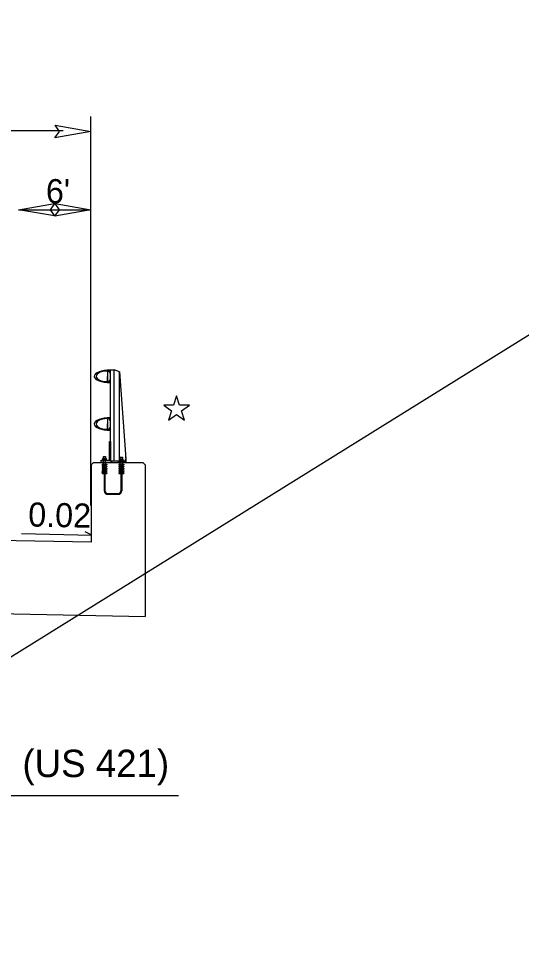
# Model space of a CAD drawing. Extents: x 573813 to 575363, y -54752 to -53123.
# Drawn here: x 574045.5 to 574087.2, y -54636.2 to -54558.9 of the extents above; entities that cross this region are included whole.
import ezdxf

# ---------------------------------------------------------------- set-up
doc = ezdxf.new("R2010")
doc.units = 0
for name, color, linetype in [('Old_Level_1', 7, 'Continuous'), ('Old_Level_11', 7, 'Continuous'), ('Prop RDY Traffic Signal CELL', 7, 'Continuous'), ('Typical Bridge Rail Two Bar CELL', 7, 'Continuous'), ('Typical Text Label CELL', 7, 'Continuous')]:
    doc.layers.add(name, color=color, linetype=linetype)

msp = doc.modelspace()

# ---------------------------------------------------------------- linework, layer by layer
at = {"layer": 'Old_Level_1'}
for p, q in [((574051.555, -54601.787), (574051.005, -54601.512)), ((574051.506, -54602.384), (574038.889, -54602.121)), ((574045.717, -54601.665), (574051.555, -54601.787)), ((574036.493, -54608.127), (574055.979, -54608.532))]:
    msp.add_line(p, q, dxfattribs=at)
at = {"layer": 'Old_Level_11'}
for p, q in [((574197.59, -54516.905), (573819.633, -54751.971)), ((574051.488, -54599.341), (574051.489, -54567.058)), ((574049.184, -54568.244), (573984.383, -54568.244)), ((574045.488, -54574.793), (574051.488, -54574.793))]:
    msp.add_line(p, q, dxfattribs=at)
for points in [[(574048.519, -54567.783), (574051.488, -54568.295), (574048.502, -54568.822), (574048.881, -54568.295)], [(574048.458, -54575.304), (574045.488, -54574.793), (574048.475, -54574.265), (574048.096, -54574.793)], [(574048.518, -54574.281), (574051.488, -54574.793), (574048.502, -54575.321), (574048.881, -54574.793)]]:
    msp.add_lwpolyline(points, close=True, dxfattribs=at)
at = {"layer": 'Prop RDY Traffic Signal CELL'}
msp.add_lwpolyline([(574058.335, -54591.002), (574057.519, -54591.003), (574058.179, -54591.482), (574057.927, -54592.26), (574058.588, -54591.779), (574059.25, -54592.259), (574058.997, -54591.482), (574059.658, -54591.002), (574058.841, -54591.002), (574058.588, -54590.225), (574058.335, -54591.002)], dxfattribs=at)
at = {"layer": 'Typical Bridge Rail Two Bar CELL'}
for p, q in [((574052.849, -54588.206), (574052.849, -54588.616)), ((574053.101, -54588.081), (574053.402, -54588.081)), ((574053.101, -54595.615), (574053.101, -54588.081)), ((574053.858, -54588.23), (574053.402, -54588.081)), ((574053.402, -54595.615), (574053.402, -54588.081)), ((574053.858, -54595.615), (574053.858, -54588.23)), ((574053.858, -54588.23), (574054.384, -54595.465)), ((574052.849, -54589.025), (574052.849, -54588.616)), ((574052.849, -54592.156), (574052.849, -54592.564)), ((574053.858, -54591.687), (574053.875, -54591.687)), ((574052.849, -54592.973), (574052.849, -54592.564)), ((574052.523, -54595.414), (574052.523, -54595.271)), ((574052.523, -54595.271), (574052.695, -54595.271)), ((574052.695, -54595.271), (574052.695, -54595.414)), ((574053.919, -54595.453), (574053.919, -54595.311)), ((574053.919, -54595.311), (574054.09, -54595.311)), ((574054.09, -54595.311), (574054.09, -54595.453)), ((574054.37, -54595.381), (574054.37, -54595.249)), ((574051.701, -54595.766), (574051.506, -54595.962)), ((574051.506, -54595.962), (574051.506, -54602.384)), ((574051.701, -54595.766), (574055.783, -54595.766)), ((574052.416, -54595.911), (574052.816, -54595.911)), ((574052.416, -54595.955), (574052.816, -54595.955)), ((574052.416, -54596.089), (574052.582, -54596.089)), ((574052.416, -54596.133), (574052.582, -54596.133)), ((574052.504, -54596.001), (574052.582, -54596.001)), ((574052.504, -54596.045), (574052.582, -54596.045)), ((574052.504, -54596.178), (574052.582, -54596.178)), ((574052.515, -54595.911), (574052.515, -54595.577)), ((574052.582, -54595.999), (574052.582, -54598.122)), ((574052.582, -54596.001), (574052.649, -54596.001)), ((574052.649, -54595.999), (574052.649, -54598.122)), ((574052.649, -54596.001), (574052.727, -54596.001)), ((574052.649, -54596.045), (574052.727, -54596.045)), ((574052.649, -54596.089), (574052.816, -54596.089)), ((574052.649, -54596.133), (574052.816, -54596.133)), ((574052.649, -54596.178), (574052.727, -54596.178)), ((574052.704, -54595.911), (574052.704, -54595.577)), ((574053.809, -54595.911), (574054.21, -54595.911)), ((574053.809, -54595.955), (574054.21, -54595.955)), ((574053.809, -54596.089), (574053.977, -54596.089)), ((574053.809, -54596.133), (574053.977, -54596.133)), ((574053.899, -54596.001), (574053.977, -54596.001)), ((574053.899, -54596.045), (574053.977, -54596.045)), ((574053.899, -54596.178), (574053.977, -54596.178)), ((574053.92, -54595.949), (574053.92, -54595.615)), ((574053.977, -54595.999), (574054.043, -54595.999)), ((574053.977, -54595.999), (574053.977, -54598.122)), ((574054.043, -54595.999), (574054.043, -54598.122)), ((574054.043, -54596.001), (574054.122, -54596.001)), ((574054.043, -54596.045), (574054.122, -54596.045)), ((574054.043, -54596.089), (574054.21, -54596.089)), ((574054.043, -54596.133), (574054.21, -54596.133)), ((574054.043, -54596.178), (574054.122, -54596.178)), ((574054.094, -54595.949), (574054.094, -54595.615)), ((574054.384, -54595.615), (574054.384, -54595.465)), ((574055.979, -54595.962), (574055.783, -54595.766)), ((574055.979, -54595.962), (574055.979, -54608.532)), ((574052.416, -54596.266), (574052.582, -54596.266)), ((574052.416, -54596.312), (574052.582, -54596.312)), ((574052.416, -54596.444), (574052.582, -54596.444)), ((574052.416, -54596.488), (574052.582, -54596.488)), ((574052.416, -54596.622), (574052.582, -54596.622)), ((574052.416, -54596.666), (574052.582, -54596.666)), ((574052.504, -54596.222), (574052.582, -54596.222)), ((574052.504, -54596.356), (574052.582, -54596.356)), ((574052.504, -54596.4), (574052.582, -54596.4)), ((574052.504, -54596.534), (574052.582, -54596.534)), ((574052.504, -54596.578), (574052.582, -54596.578)), ((574052.649, -54596.222), (574052.727, -54596.222)), ((574052.649, -54596.266), (574052.816, -54596.266)), ((574052.649, -54596.312), (574052.816, -54596.312)), ((574052.649, -54596.356), (574052.727, -54596.356)), ((574052.649, -54596.4), (574052.727, -54596.4)), ((574052.649, -54596.444), (574052.816, -54596.444)), ((574052.649, -54596.488), (574052.816, -54596.488)), ((574052.649, -54596.534), (574052.727, -54596.534)), ((574052.649, -54596.578), (574052.727, -54596.578)), ((574052.649, -54596.622), (574052.816, -54596.622)), ((574052.649, -54596.666), (574052.816, -54596.666)), ((574053.809, -54596.266), (574053.977, -54596.266)), ((574053.809, -54596.312), (574053.977, -54596.312)), ((574053.809, -54596.444), (574053.977, -54596.444)), ((574053.809, -54596.488), (574053.977, -54596.488)), ((574053.809, -54596.622), (574053.977, -54596.622)), ((574053.809, -54596.666), (574053.977, -54596.666)), ((574053.899, -54596.222), (574053.977, -54596.222)), ((574053.899, -54596.356), (574053.977, -54596.356)), ((574053.899, -54596.4), (574053.977, -54596.4)), ((574053.899, -54596.534), (574053.977, -54596.534)), ((574053.899, -54596.578), (574053.977, -54596.578)), ((574054.043, -54596.222), (574054.122, -54596.222)), ((574054.043, -54596.266), (574054.21, -54596.266)), ((574054.043, -54596.312), (574054.21, -54596.312)), ((574054.043, -54596.356), (574054.122, -54596.356)), ((574054.043, -54596.4), (574054.122, -54596.4)), ((574054.043, -54596.444), (574054.21, -54596.444)), ((574054.043, -54596.488), (574054.21, -54596.488)), ((574054.043, -54596.534), (574054.122, -54596.534)), ((574054.043, -54596.578), (574054.122, -54596.578)), ((574054.043, -54596.622), (574054.21, -54596.622)), ((574054.043, -54596.666), (574054.21, -54596.666)), ((574052.862, -54598.335), (574053.762, -54598.335)), ((574052.862, -54598.402), (574053.762, -54598.402))]:
    msp.add_line(p, q, dxfattribs=at)
for points in [[(574053.101, -54589.137), (574053.101, -54588.942), (574053.02, -54588.942), (574053.02, -54588.975), (574053.028, -54588.975), (574053.028, -54589.056), (574052.898, -54589.056), (574052.882, -54588.93), (574052.882, -54588.616), (574052.882, -54588.301), (574052.898, -54588.175), (574053.028, -54588.175), (574053.028, -54588.256), (574053.02, -54588.256), (574053.02, -54588.289), (574053.101, -54588.289), (574053.101, -54588.093)], [(574053.101, -54593.087), (574053.101, -54592.89), (574053.02, -54592.89), (574053.02, -54592.923), (574053.028, -54592.923), (574053.028, -54593.005), (574052.898, -54593.005), (574052.882, -54592.879), (574052.882, -54592.564), (574052.882, -54592.249), (574052.898, -54592.124), (574053.028, -54592.124), (574053.028, -54592.205), (574053.02, -54592.205), (574053.02, -54592.238), (574053.101, -54592.238), (574053.101, -54592.042)], [(574052.329, -54595.766), (574052.329, -54595.577), (574053.025, -54595.577), (574053.025, -54594.032), (574053.101, -54594.032), (574053.101, -54595.615), (574054.348, -54595.615), (574054.348, -54595.504), (574054.384, -54595.504), (574054.384, -54595.766), (574053.783, -54595.766), (574053.783, -54595.662), (574053.177, -54595.662), (574053.177, -54595.766), (574052.329, -54595.766)], [(574052.414, -54595.911), (574052.414, -54595.955), (574052.504, -54596.001), (574052.504, -54596.045), (574052.414, -54596.089), (574052.414, -54596.133), (574052.504, -54596.178), (574052.504, -54596.222), (574052.414, -54596.266), (574052.414, -54596.312), (574052.504, -54596.356), (574052.504, -54596.4), (574052.414, -54596.444), (574052.414, -54596.488), (574052.504, -54596.534), (574052.504, -54596.578), (574052.414, -54596.622), (574052.414, -54596.666)], [(574052.435, -54595.579), (574052.435, -54595.545), (574052.607, -54595.545), (574052.78, -54595.545), (574052.78, -54595.579)], [(574052.483, -54595.546), (574052.483, -54595.436), (574052.503, -54595.415), (574052.716, -54595.415), (574052.737, -54595.436), (574052.737, -54595.546), (574052.483, -54595.546), (574052.568, -54595.546), (574052.568, -54595.436), (574052.546, -54595.415), (574052.568, -54595.436), (574052.588, -54595.415), (574052.632, -54595.415), (574052.653, -54595.436), (574052.653, -54595.546), (574052.653, -54595.436), (574052.673, -54595.415)], [(574052.816, -54595.911), (574052.816, -54595.955), (574052.727, -54596.001), (574052.727, -54596.045), (574052.816, -54596.089), (574052.816, -54596.133), (574052.727, -54596.178), (574052.727, -54596.222), (574052.816, -54596.266), (574052.816, -54596.312), (574052.727, -54596.356), (574052.727, -54596.4), (574052.816, -54596.444), (574052.816, -54596.488), (574052.727, -54596.534), (574052.727, -54596.578), (574052.816, -54596.622), (574052.816, -54596.666)], [(574053.809, -54595.911), (574053.809, -54595.955), (574053.897, -54596.001), (574053.897, -54596.045), (574053.809, -54596.089), (574053.809, -54596.133), (574053.897, -54596.178), (574053.897, -54596.222), (574053.809, -54596.266), (574053.809, -54596.312), (574053.897, -54596.356), (574053.897, -54596.4), (574053.809, -54596.444), (574053.809, -54596.488), (574053.897, -54596.534), (574053.897, -54596.578), (574053.809, -54596.622), (574053.809, -54596.666)], [(574053.834, -54595.618), (574053.834, -54595.584), (574054.006, -54595.584), (574054.177, -54595.584), (574054.177, -54595.618)], [(574053.878, -54595.584), (574053.878, -54595.474), (574053.9, -54595.453), (574054.11, -54595.453), (574054.133, -54595.474), (574054.133, -54595.584), (574053.878, -54595.584), (574053.963, -54595.584), (574053.963, -54595.474), (574053.941, -54595.453), (574053.963, -54595.474), (574053.983, -54595.453), (574054.027, -54595.453), (574054.048, -54595.474), (574054.048, -54595.584), (574054.048, -54595.474), (574054.07, -54595.453)], [(574054.21, -54595.911), (574054.21, -54595.955), (574054.122, -54596.001), (574054.122, -54596.045), (574054.21, -54596.089), (574054.21, -54596.133), (574054.122, -54596.178), (574054.122, -54596.222), (574054.21, -54596.266), (574054.21, -54596.312), (574054.122, -54596.356), (574054.122, -54596.4), (574054.21, -54596.444), (574054.21, -54596.488), (574054.122, -54596.534), (574054.122, -54596.578), (574054.21, -54596.622), (574054.21, -54596.666)]]:
    msp.add_lwpolyline(points, dxfattribs=at)
for centre in [(574052.45, -54596.556), (574054.175, -54596.556)]:
    msp.add_circle(centre, 0.0334, dxfattribs=at)
for centre, radius, start, end in [((574052.817, -54588.206), 0.0313, 0, 90), ((574052.817, -54589.025), 0.0313, 270, 0), ((574052.817, -54592.155), 0.0313, 0, 90), ((574052.817, -54592.973), 0.0313, 270, 0), ((574052.862, -54598.122), 0.28, 180, 270), ((574052.862, -54598.122), 0.214, 180, 270), ((574053.762, -54598.122), 0.214, 270.00004, 0), ((574053.762, -54598.122), 0.28, 270, 0)]:
    msp.add_arc(centre, radius, start, end, dxfattribs=at)
for centre, major_axis, ratio, start_param, end_param in [((574053.102, -54588.615), (-1.338, 0), 0.39036, 4.712404, 6.283584), ((574052.817, -54588.615), (-0.889, 0), 0.495501, 4.712489, 6.283652), ((574053.102, -54588.615), (-1.338, 0), 0.39036, 0.000398, 1.570782), ((574052.817, -54588.615), (-0.889, 0), 0.495501, 0.000467, 1.570696), ((574053.102, -54592.564), (-1.338, 0), 0.39036, 4.712404, 6.283584), ((574052.817, -54592.564), (-0.889, 0), 0.495501, 4.712489, 6.283652), ((574053.102, -54592.564), (-1.338, 0), 0.39036, 0.000398, 1.570782), ((574052.817, -54592.564), (-0.889, 0), 0.495501, 0.000467, 1.570696)]:
    msp.add_ellipse(centre, major_axis=major_axis, ratio=ratio, start_param=start_param, end_param=end_param, dxfattribs=at)
at = {"layer": 'Typical Text Label CELL'}
msp.add_line((573978.673, -54623.384), (574058.755, -54623.384), dxfattribs=at)

# ---------------------------------------------------------------- texts
at = {"layer": 'Old_Level_1'}
for s, height, rotation, p in [('0.02', 2, 358.80816, (574046.271, -54601.07)), ('TYPICAL SECTION ON STRUCTURE OVER -L- (US 421)', 2.27395, 359.99819, (573978.9, -54621.859))]:
    msp.add_text(s, height=height, rotation=rotation, dxfattribs=at).set_placement(p)
at = {"layer": 'Old_Level_11'}
msp.add_text("6'", height=2, rotation=359.99991, dxfattribs=at).set_placement((574047.754, -54574.254))

doc.saveas('drawing.dxf')
